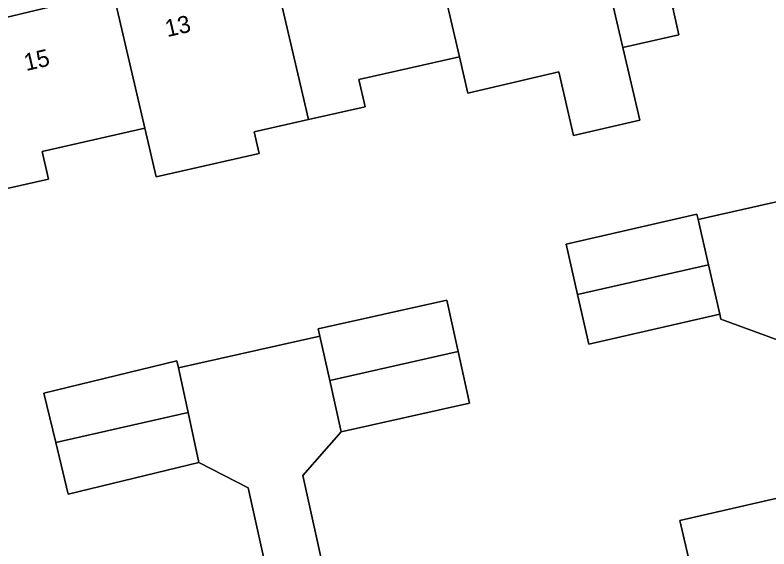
# Model space of a CAD drawing. Extents: x 158455 to 159797, y 387218 to 388672.
# Drawn here: x 159402.98 to 159447.1, y 388137.89 to 388169.11 of the extents above; entities that cross this region are included whole.
import ezdxf

# ---------------------------------------------------------------- set-up
doc = ezdxf.new("R2010")
doc.units = 0
for name, color, linetype in [('IMGEO_Erf', 7, 'Continuous'), ('IMGEO_Pand', 7, 'Continuous'), ('IMGEO_Pand_nummerreeks', 7, 'Continuous'), ('IMGEO_Voetpad_open', 7, 'Continuous')]:
    doc.layers.add(name, color=color, linetype=linetype)

msp = doc.modelspace()

# ---------------------------------------------------------------- linework, layer by layer
at = {"layer": 'IMGEO_Erf'}
for points in [[(159402.451, 388168.978), (159406.286, 388169.875)], [(159441.475, 388169.529), (159441.83, 388167.964), (159438.55, 388167.22), (159439.542, 388162.972), (159435.667, 388162.069), (159434.799, 388165.789), (159429.479, 388164.549), (159428.986, 388166.666), (159423.108, 388165.333), (159423.468, 388163.745), (159420.16, 388162.995), (159416.981, 388162.274), (159417.268, 388161.007), (159411.249, 388159.645), (159410.584, 388162.487), (159404.578, 388161.126), (159404.941, 388159.523), (159401.803, 388158.812)], [(159447.635, 388150.1), (159444.287, 388151.33), (159444.223, 388151.61), (159436.565, 388149.862), (159435.901, 388152.769), (159435.228, 388155.717), (159442.886, 388157.465), (159442.959, 388157.147), (159451.34, 388159.047)], [(159402.036, 388113.167), (159422.012, 388117.782), (159418.831, 388131.549), (159416.624, 388141.47), (159413.731, 388142.936), (159406.095, 388141.097), (159405.371, 388144.104), (159404.672, 388147.007), (159412.453, 388148.881), (159412.538, 388148.487), (159420.819, 388150.329), (159420.724, 388150.757), (159428.241, 388152.429), (159428.905, 388149.441), (159429.578, 388146.417), (159422.061, 388144.745), (159419.818, 388142.18), (159422.016, 388132.303), (159423.562, 388132.669), (159429.94, 388134.14), (159436.216, 388135.588), (159442.469, 388137.03), (159441.888, 388139.545), (159449.623, 388141.33)]]:
    msp.add_lwpolyline(points, dxfattribs=at)
at = {"layer": 'IMGEO_Pand'}
for points in [[(159444.892, 388181.556), (159442.458, 388180.988), (159443.051, 388178.457), (159439.215, 388177.561), (159439.713, 388175.431), (159436.791, 388174.748), (159438.55, 388167.22), (159441.83, 388167.964), (159441.475, 388169.529), (159447.214, 388170.83), (159447.385, 388170.869)], [(159426.515, 388177.266), (159428.986, 388166.666), (159429.479, 388164.549), (159434.799, 388165.789), (159435.667, 388162.069), (159439.542, 388162.972), (159438.55, 388167.22), (159436.791, 388174.748), (159433.872, 388174.066), (159433.376, 388176.199), (159429.54, 388175.303), (159428.948, 388177.834)], [(159426.515, 388177.266), (159424.081, 388176.698), (159424.673, 388174.167), (159420.838, 388173.271), (159421.336, 388171.141), (159418.415, 388170.458), (159420.16, 388162.995), (159423.468, 388163.745), (159423.108, 388165.333), (159428.986, 388166.666)], [(159418.415, 388170.458), (159415.495, 388169.776), (159414.998, 388171.908), (159411.163, 388171.013), (159410.572, 388173.544), (159408.132, 388172.974), (159410.584, 388162.487), (159411.249, 388159.645), (159417.268, 388161.007), (159416.981, 388162.274), (159420.16, 388162.995)], [(159401.663, 388158.66), (159401.803, 388158.812), (159404.941, 388159.523), (159404.578, 388161.126), (159410.584, 388162.487), (159408.132, 388172.974), (159405.694, 388172.405), (159406.286, 388169.875), (159402.451, 388168.978), (159396.5, 388167.589), (159397.634, 388165.607)], [(159442.959, 388157.147), (159442.886, 388157.465), (159435.228, 388155.717), (159435.901, 388152.769), (159443.562, 388154.505)], [(159443.562, 388154.505), (159435.901, 388152.769), (159436.565, 388149.862), (159444.223, 388151.61)], [(159428.241, 388152.429), (159420.724, 388150.757), (159420.819, 388150.329), (159421.396, 388147.737), (159428.905, 388149.441)], [(159428.905, 388149.441), (159421.396, 388147.737), (159422.061, 388144.745), (159429.578, 388146.417)], [(159412.538, 388148.487), (159412.453, 388148.881), (159404.672, 388147.007), (159405.371, 388144.104), (159413.103, 388145.858)], [(159413.103, 388145.858), (159405.371, 388144.104), (159406.095, 388141.097), (159413.731, 388142.936)], [(159442.469, 388137.03), (159444.972, 388126.191), (159447.432, 388126.759), (159446.843, 388129.312), (159450.494, 388130.154), (159449.824, 388133.057), (159451.445, 388133.431), (159449.623, 388141.33), (159441.888, 388139.545)]]:
    msp.add_lwpolyline(points, close=True, dxfattribs=at)
at = {"layer": 'IMGEO_Voetpad_open'}
for points in [[(159451.939, 388156.404), (159451.34, 388159.047), (159442.959, 388157.147), (159443.562, 388154.505), (159444.223, 388151.61), (159444.287, 388151.33), (159447.635, 388150.1), (159449.623, 388141.33), (159451.445, 388133.431), (159453.386, 388125.031), (159455.998, 388125.634), (159453.784, 388135.216), (159451.923, 388143.356), (159450.259, 388150.695), (159452.611, 388153.439)], [(159421.396, 388147.737), (159420.819, 388150.329), (159412.538, 388148.487), (159413.103, 388145.858), (159413.731, 388142.936), (159416.624, 388141.47), (159418.831, 388131.549), (159422.012, 388117.782), (159425.2, 388118.519), (159423.401, 388126.305), (159424.947, 388126.661), (159424.318, 388129.389), (159423.562, 388132.669), (159422.016, 388132.303), (159419.818, 388142.18), (159422.061, 388144.745)]]:
    msp.add_lwpolyline(points, close=True, dxfattribs=at)

# ---------------------------------------------------------------- texts
at = {"layer": 'IMGEO_Pand_nummerreeks'}
for s, rotation, p in [('13', 13.1437, (159411.891, 388167.815)), ('15', 13.1443, (159403.632, 388165.834))]:
    msp.add_text(s, height=1, rotation=rotation, dxfattribs=at).set_placement(p)

doc.saveas('drawing.dxf')
